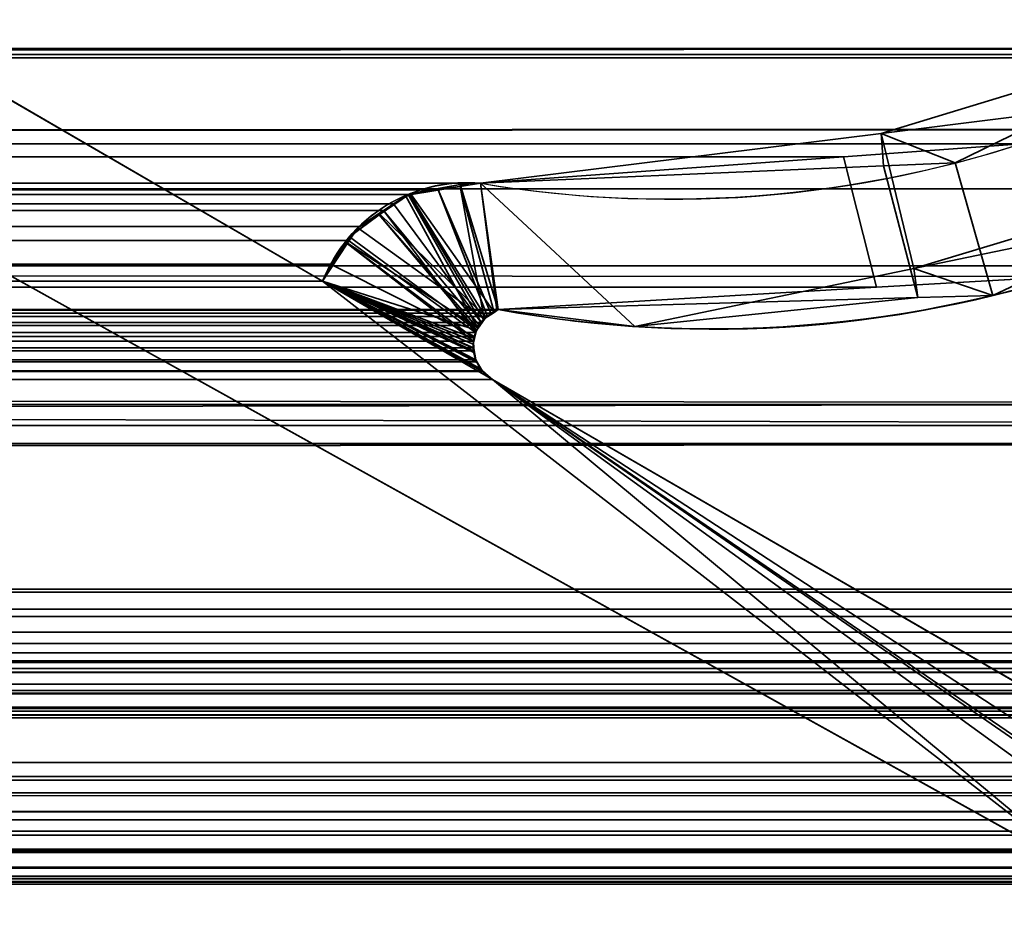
# Model space of a CAD drawing. Header units: millimetres. Extents: x -603 to 3703, y -115 to 249.
# Tile 573 of 656: x 1960.98 to 1966.61, y -4.91 to 0.2. Entities that reach past the tile are written whole.
import ezdxf

# ---------------------------------------------------------------- set-up
doc = ezdxf.new("R2010")
doc.units = ezdxf.units.MM
doc.layers.add('152', color=7, linetype='Continuous', true_color=0xffffff)

# ---------------------------------------------------------------- blocks, each defined once
blk = doc.blocks.new('UG_SURFACE_002')
at = {"layer": '152', "color": 252, "linetype": 'Continuous', "lineweight": 35}
for points in [[(2165, -13.3, 2212.25), (2165, 230.4, 2212.25), (835, 230.4, 2212.25), (835, -13.3, 2212.25)], [(985, -13.3, 2062.2499), (985, 230.4, 2062.2499), (2015.0001, 230.4, 2062.2499), (2015.0001, -13.3, 2062.2499)]]:
    blk.add_3dface(points, dxfattribs=at)
blk = doc.blocks.new('UG_SURFACE_090')
at = {"layer": '152', "color": 43, "linetype": 'Continuous', "lineweight": 35}
for points in [[(1094, 0, 948), (1120, 0, 951.5), (1971, 0, 2), (1029, 0, 2)], [(1120, 0, 1186.5), (1094, 0, 1190.0001), (1029, 0, 2017), (1971, 0, 2017)], [(1971, 0, 2017), (1971, 0, 2), (1120, 0, 951.5), (1120, 0, 1186.5)], [(1029, -34, 2017), (1971, -34, 2017), (1971, 0, 2017), (1029, 0, 2017)], [(1029, -2), (1029, 0, 2), (1971, 0, 2), (1971, -2)], [(1029, -2), (1971, -2), (1971, -13), (1029, -13)]]:
    blk.add_3dface(points, dxfattribs=at)
blk = doc.blocks.new('UG_SURFACE_145')
at = {"layer": '152', "color": 7, "linetype": 'Continuous', "lineweight": 35}
for points in [[(1968.9752, 0.7572, 2014.2252), (1967.5883, -0.0176, 2012.8384), (1032.4117, -0.0176, 2012.8384), (1031.0248, 0.7572, 2014.2252)], [(1026.7696, -0.8721, 2018.4803), (1973.1926, 0.5499, 2018.4426), (1973.187, -0.4242, 2018.4369)], [(1026.7696, -0.8721, 2018.4803), (1026.8074, 0.5499, 2018.4426), (1973.1926, 0.5499, 2018.4426)], [(1969.3426, 0.0339, 2014.5926), (1030.3921, 0.4409, 2014.858), (1031.8078, -0.7461, 2013.4423)], [(1969.3426, 0.0339, 2014.5926), (1969.6422, 0.342, 2014.8921), (1030.3921, 0.4409, 2014.858)], [(1974.3572, -2.122, 2019.6073), (1025.7392, 0.3108, 2019.5107), (1025.651, -2.0878, 2019.599)], [(1974.3572, -2.122, 2019.6073), (1974.2143, 0.3098, 2019.4643), (1025.7392, 0.3108, 2019.5107)], [(1969.3426, 0.0339, 2014.5926), (1031.8078, -0.7461, 2013.4423), (1032.1108, -0.8301, 2013.1392)], [(1032.1108, -0.8301, 2013.1392), (1967.8659, -0.767, 2013.1159), (1969.3426, 0.0339, 2014.5926)], [(1033.2919, -0.5094, 2011.9581), (1032.4117, -0.0176, 2012.8384), (1967.5883, -0.0176, 2012.8384)], [(1033.2919, -0.5094, 2011.9581), (1967.5883, -0.0176, 2012.8384), (1966.7081, -0.5094, 2011.9581)], [(1039.4056, -0.0688, 2005.8444), (1037.2902, -1.2961, 2007.9598), (1962.7098, -1.2961, 2007.9598), (1960.5944, -0.0688, 2005.8444)], [(1960.5944, -0.0688, 2005.8444), (1962.7098, -1.2961, 2007.9598), (1967.1005, -4.6975, 2012.3506), (1959.7236, -0.597, 2004.9736)], [(1973.187, -0.4242, 2018.4369), (1026.6945, -1.2001, 2018.5554), (1026.7696, -0.8721, 2018.4803)], [(1973.187, -0.4242, 2018.4369), (1973.2999, -1.2074, 2018.5499), (1026.6945, -1.2001, 2018.5554)], [(1966.7081, -0.5094, 2011.9581), (1965.6894, -0.5839, 2010.9394), (1034.3106, -0.5839, 2010.9394), (1033.2919, -0.5094, 2011.9581)], [(1965.6894, -0.5839, 2010.9394), (1966.7081, -0.5094, 2011.9581), (1966.9417, -1.2682, 2012.1918), (1965.8786, -1.3308, 2011.1287)], [(1959.7236, -0.597, 2004.9736), (1967.1005, -4.6975, 2012.3506), (1032.8995, -4.6975, 2012.3506), (1040.2764, -0.597, 2004.9736)], [(1034.3106, -0.5839, 2010.9394), (1965.6894, -0.5839, 2010.9394), (1963.6124, -0.7357, 2008.8625), (1036.3876, -0.7357, 2008.8625)], [(1965.8786, -1.3308, 2011.1287), (1963.7144, -1.4582, 2008.9643), (1963.6124, -0.7357, 2008.8625), (1965.6894, -0.5839, 2010.9394)], [(1966.9417, -1.2682, 2012.1918), (1967.8659, -0.767, 2013.1159), (1032.1108, -0.8301, 2013.1392)], [(1036.3876, -0.7357, 2008.8625), (1963.6124, -0.7357, 2008.8625), (1963.3709, -0.7731, 2008.621)], [(1963.3709, -0.7731, 2008.621), (1036.6272, -0.7874, 2008.6229), (1036.3876, -0.7357, 2008.8625)], [(1036.6272, -0.7874, 2008.6229), (1963.3709, -0.7731, 2008.621), (1963.1984, -0.7998, 2008.4484)], [(1963.1984, -0.7998, 2008.4484), (1036.8875, -0.8436, 2008.3625), (1036.6272, -0.7874, 2008.6229)], [(1963.1984, -0.7998, 2008.4484), (1963.3709, -0.7731, 2008.621), (1963.6525, -1.4982, 2008.9025), (1963.616, -1.5323, 2008.8661)], [(1963.707, -1.462, 2008.9569), (1963.6725, -1.4795, 2008.9226), (1963.3709, -0.7731, 2008.621), (1963.6124, -0.7357, 2008.8625)], [(1963.3709, -0.7731, 2008.621), (1963.6725, -1.4795, 2008.9226), (1963.6525, -1.4982, 2008.9025)], [(1963.6124, -0.7357, 2008.8625), (1963.7144, -1.4582, 2008.9643), (1963.707, -1.462, 2008.9569)], [(1032.1108, -0.8301, 2013.1392), (1034.1319, -1.3905, 2011.1182), (1965.8786, -1.3308, 2011.1287)], [(1965.8786, -1.3308, 2011.1287), (1966.9417, -1.2682, 2012.1918), (1032.1108, -0.8301, 2013.1392)], [(1963.1984, -0.7998, 2008.4484), (1963.1159, -0.8538, 2008.3659), (1036.8875, -0.8436, 2008.3625)], [(1036.8959, -0.8454, 2008.3542), (1036.8875, -0.8436, 2008.3625), (1963.1159, -0.8538, 2008.3659)], [(1963.616, -1.5323, 2008.8661), (1963.1159, -0.8538, 2008.3659), (1963.1984, -0.7998, 2008.4484)], [(1036.8959, -0.8454, 2008.3542), (1963.1159, -0.8538, 2008.3659), (1963.0584, -0.8916, 2008.3084)], [(1963.0584, -0.8916, 2008.3084), (1036.943, -0.8844, 2008.307), (1036.8959, -0.8454, 2008.3542)], [(1037.1449, -1.0515, 2008.105), (1036.943, -0.8844, 2008.307), (1963.0584, -0.8916, 2008.3084)], [(1037.1449, -1.0515, 2008.105), (1963.0584, -0.8916, 2008.3084), (1962.9189, -0.9829, 2008.1689)], [(1963.5853, -1.5884, 2008.8353), (1962.8582, -1.0629, 2008.1081), (1962.9189, -0.9829, 2008.1689), (1963.0584, -0.8916, 2008.3084)], [(1963.0584, -0.8916, 2008.3084), (1963.1159, -0.8538, 2008.3659), (1963.616, -1.5323, 2008.8661), (1963.6066, -1.5495, 2008.8565)], [(1963.6066, -1.5495, 2008.8565), (1963.5853, -1.5884, 2008.8353), (1963.0584, -0.8916, 2008.3084)], [(1962.9189, -0.9829, 2008.1689), (1037.1468, -1.0545, 2008.1034), (1037.1449, -1.0515, 2008.105)], [(1962.9189, -0.9829, 2008.1689), (1962.8582, -1.0629, 2008.1081), (1037.1468, -1.0545, 2008.1034)], [(1037.1468, -1.0545, 2008.1034), (1962.8582, -1.0629, 2008.1081), (1962.7554, -1.1981, 2008.0054)], [(1962.7554, -1.1981, 2008.0054), (1037.2902, -1.2961, 2007.9598), (1037.1468, -1.0545, 2008.1034)], [(1962.7554, -1.1981, 2008.0054), (1962.8582, -1.0629, 2008.1081), (1963.5853, -1.5884, 2008.8353), (1963.5795, -1.6115, 2008.8296)], [(1973.4131, -1.9929, 2018.6632), (1026.1754, -3.4656, 2019.0747), (1026.6945, -1.2001, 2018.5554)], [(1026.6945, -1.2001, 2018.5554), (1973.2999, -1.2074, 2018.5499), (1973.4131, -1.9929, 2018.6632)], [(1962.7554, -1.1981, 2008.0054), (1962.7098, -1.2961, 2007.9598), (1037.2902, -1.2961, 2007.9598)], [(1963.5795, -1.6115, 2008.8296), (1963.573, -1.6382, 2008.8229), (1962.7098, -1.2961, 2007.9598), (1962.7554, -1.1981, 2008.0054)], [(1965.8786, -1.3308, 2011.1287), (1034.1319, -1.3905, 2011.1182), (1034.7457, -1.5607, 2010.5042)], [(1965.8786, -1.3308, 2011.1287), (1034.7457, -1.5607, 2010.5042), (1036.2856, -1.4582, 2008.9643)], [(1036.2856, -1.4582, 2008.9643), (1963.7144, -1.4582, 2008.9643), (1965.8786, -1.3308, 2011.1287)], [(1967.1005, -4.6975, 2012.3506), (1962.7098, -1.2961, 2007.9598), (1963.6825, -1.8586, 2008.9326)], [(1962.7098, -1.2961, 2007.9598), (1963.6229, -1.8086, 2008.873), (1963.6277, -1.8126, 2008.8778)], [(1962.7098, -1.2961, 2007.9598), (1963.573, -1.6382, 2008.8229), (1963.5729, -1.6768, 2008.8229)], [(1963.6277, -1.8126, 2008.8778), (1963.6825, -1.8586, 2008.9326), (1962.7098, -1.2961, 2007.9598)], [(1962.7098, -1.2961, 2007.9598), (1963.5859, -1.7456, 2008.8358), (1963.5926, -1.7573, 2008.8427)], [(1963.5926, -1.7573, 2008.8427), (1963.6229, -1.8086, 2008.873), (1962.7098, -1.2961, 2007.9598)], [(1963.5729, -1.6768, 2008.8229), (1963.5729, -1.6936, 2008.8229), (1962.7098, -1.2961, 2007.9598)], [(1963.5729, -1.6936, 2008.8229), (1963.5859, -1.7456, 2008.8358), (1962.7098, -1.2961, 2007.9598)], [(1036.2856, -1.4582, 2008.9643), (1036.2928, -1.4627, 2008.9571), (1963.707, -1.462, 2008.9569)], [(1963.707, -1.462, 2008.9569), (1963.7144, -1.4582, 2008.9643), (1036.2856, -1.4582, 2008.9643)], [(1963.6725, -1.4795, 2008.9226), (1963.707, -1.462, 2008.9569), (1036.2928, -1.4627, 2008.9571)], [(1963.6725, -1.4795, 2008.9226), (1036.2928, -1.4627, 2008.9571), (1036.3482, -1.4972, 2008.9018)], [(1036.3482, -1.4972, 2008.9018), (1963.6525, -1.4982, 2008.9025), (1963.6725, -1.4795, 2008.9226)], [(1963.616, -1.5323, 2008.8661), (1036.3482, -1.4972, 2008.9018), (1036.3578, -1.5032, 2008.8923)], [(1963.616, -1.5323, 2008.8661), (1963.6525, -1.4982, 2008.9025), (1036.3482, -1.4972, 2008.9018)], [(1036.3578, -1.5032, 2008.8923), (1963.6066, -1.5495, 2008.8565), (1963.616, -1.5323, 2008.8661)], [(1036.3578, -1.5032, 2008.8923), (1036.394, -1.549, 2008.8561), (1963.6066, -1.5495, 2008.8565)], [(1963.5853, -1.5884, 2008.8353), (1036.394, -1.549, 2008.8561), (1036.3994, -1.5558, 2008.8506)], [(1963.5853, -1.5884, 2008.8353), (1963.6066, -1.5495, 2008.8565), (1036.394, -1.549, 2008.8561)], [(1036.3994, -1.5558, 2008.8506), (1963.5795, -1.6115, 2008.8296), (1963.5853, -1.5884, 2008.8353)], [(1036.3994, -1.5558, 2008.8506), (1036.4217, -1.6106, 2008.8284), (1963.5795, -1.6115, 2008.8296)], [(1036.4217, -1.6106, 2008.8284), (1036.4218, -1.6108, 2008.8282), (1963.5795, -1.6115, 2008.8296)], [(1963.573, -1.6382, 2008.8229), (1036.4218, -1.6108, 2008.8282), (1036.4287, -1.6734, 2008.8212)], [(1963.573, -1.6382, 2008.8229), (1963.5795, -1.6115, 2008.8296), (1036.4218, -1.6108, 2008.8282)], [(1963.5729, -1.6936, 2008.8229), (1036.4282, -1.6767, 2008.8217), (1036.4205, -1.7264, 2008.8296)], [(1036.4287, -1.6734, 2008.8212), (1036.4282, -1.6767, 2008.8217), (1963.5729, -1.6768, 2008.8229)], [(1963.5729, -1.6936, 2008.8229), (1963.5729, -1.6768, 2008.8229), (1036.4282, -1.6767, 2008.8217)], [(1036.4287, -1.6734, 2008.8212), (1963.5729, -1.6768, 2008.8229), (1963.573, -1.6382, 2008.8229)], [(1036.4074, -1.7574, 2008.8427), (1963.5926, -1.7573, 2008.8427), (1963.5859, -1.7456, 2008.8358)], [(1963.5859, -1.7456, 2008.8358), (1036.4141, -1.7456, 2008.8358), (1036.4074, -1.7574, 2008.8427)], [(1036.4205, -1.7264, 2008.8296), (1036.4141, -1.7456, 2008.8358), (1963.5859, -1.7456, 2008.8358)], [(1036.4205, -1.7264, 2008.8296), (1963.5859, -1.7456, 2008.8358), (1963.5729, -1.6936, 2008.8229)], [(1963.6229, -1.8086, 2008.873), (1036.4074, -1.7574, 2008.8427), (1036.3804, -1.8045, 2008.8696)], [(1963.6229, -1.8086, 2008.873), (1963.5926, -1.7573, 2008.8427), (1036.4074, -1.7574, 2008.8427)], [(1967.4683, -4.0486, 2012.7182), (1963.6825, -1.8586, 2008.9326), (1036.3175, -1.8586, 2008.9326), (1032.5317, -4.0486, 2012.7182)], [(1963.6277, -1.8126, 2008.8778), (1036.3721, -1.8117, 2008.878), (1036.3175, -1.8586, 2008.9326)], [(1036.3175, -1.8586, 2008.9326), (1963.6825, -1.8586, 2008.9326), (1963.6277, -1.8126, 2008.8778)], [(1036.3804, -1.8045, 2008.8696), (1036.3721, -1.8117, 2008.878), (1963.6277, -1.8126, 2008.8778)], [(1036.3804, -1.8045, 2008.8696), (1963.6277, -1.8126, 2008.8778), (1963.6229, -1.8086, 2008.873)], [(1963.6825, -1.8586, 2008.9326), (1967.6461, -4.441, 2012.8961), (1967.6433, -4.4634, 2012.8932), (1967.6129, -4.5429, 2012.8629)], [(1967.6129, -4.5429, 2012.8629), (1967.6077, -4.5523, 2012.8577), (1967.6002, -4.5617, 2012.8503), (1963.6825, -1.8586, 2008.9326)], [(1967.6461, -4.441, 2012.8961), (1963.6825, -1.8586, 2008.9326), (1967.4683, -4.0486, 2012.7182), (1967.5566, -4.1271, 2012.8067)], [(1967.6002, -4.5617, 2012.8503), (1967.5317, -4.6469, 2012.7816), (1963.6825, -1.8586, 2008.9326)], [(1963.6825, -1.8586, 2008.9326), (1967.5317, -4.6469, 2012.7816), (1967.2132, -4.7292, 2012.4631), (1967.1005, -4.6975, 2012.3506)], [(1973.4131, -1.9929, 2018.6632), (1973.8216, -3.4666, 2019.0716), (1026.1754, -3.4656, 2019.0747)], [(1025.651, -2.0878, 2019.599), (1025.5994, -2.2231, 2019.6507), (1974.3973, -2.2257, 2019.6474)], [(1025.651, -2.0878, 2019.599), (1974.3973, -2.2257, 2019.6474), (1974.3572, -2.122, 2019.6073)], [(1974.3973, -2.2257, 2019.6474), (1025.5994, -2.2231, 2019.6507), (1025.2817, -3.0566, 2019.9683)], [(1025.2817, -3.0566, 2019.9683), (1974.7183, -3.0566, 2019.9683), (1974.3973, -2.2257, 2019.6474)], [(1974.7634, -3.1716, 2020.0133), (1974.7251, -3.074, 2019.9752), (1025.2749, -3.074, 2019.9752), (1025.2366, -3.1716, 2020.0133)], [(1025.2749, -3.074, 2019.9752), (1974.7251, -3.074, 2019.9752), (1974.7183, -3.0566, 2019.9683), (1025.2817, -3.0566, 2019.9683)], [(1025.2318, -3.2122, 2020.0181), (1974.7682, -3.2122, 2020.0181), (1974.7634, -3.1716, 2020.0133)], [(1025.2366, -3.1716, 2020.0133), (1025.2318, -3.2122, 2020.0181), (1974.7634, -3.1716, 2020.0133)], [(1974.7682, -3.2122, 2020.0181), (1025.2318, -3.2122, 2020.0181), (1025.2213, -3.3021, 2020.0286)], [(1974.7787, -3.3021, 2020.0286), (1974.7682, -3.2122, 2020.0181), (1025.2213, -3.3021, 2020.0286)], [(1025.2213, -3.3021, 2020.0286), (1025.2303, -3.3666, 2020.0198), (1974.7697, -3.3666, 2020.0198), (1974.7787, -3.3021, 2020.0286)], [(1974.7697, -3.3666, 2020.0198), (1025.2303, -3.3666, 2020.0198), (1025.2378, -3.4209, 2020.0121)], [(1974.7622, -3.4209, 2020.0121), (1974.7697, -3.3666, 2020.0198), (1025.2378, -3.4209, 2020.0121)], [(1974.7442, -3.4761, 2019.9943), (1025.2378, -3.4209, 2020.0121), (1025.2558, -3.4761, 2019.9943)], [(1974.7442, -3.4761, 2019.9943), (1974.7622, -3.4209, 2020.0121), (1025.2378, -3.4209, 2020.0121)], [(1025.2558, -3.4761, 2019.9943), (1025.2753, -3.5105, 2019.9747), (1974.7247, -3.5105, 2019.9747), (1974.7442, -3.4761, 2019.9943)], [(1026.1602, -3.5319, 2019.0897), (1026.1754, -3.4656, 2019.0747), (1973.8216, -3.4666, 2019.0716)], [(1973.8216, -3.4666, 2019.0716), (1973.8398, -3.5319, 2019.0897), (1026.1602, -3.5319, 2019.0897)], [(1974.6737, -3.6004, 2019.9237), (1025.2753, -3.5105, 2019.9747), (1025.3263, -3.6004, 2019.9237)], [(1974.6737, -3.6004, 2019.9237), (1974.7247, -3.5105, 2019.9747), (1025.2753, -3.5105, 2019.9747)], [(1026.0705, -3.6511, 2019.1796), (1973.8398, -3.5319, 2019.0897), (1973.9295, -3.6511, 2019.1796)], [(1026.0705, -3.6511, 2019.1796), (1026.1602, -3.5319, 2019.0897), (1973.8398, -3.5319, 2019.0897)], [(1974.6737, -3.6004, 2019.9237), (1025.3263, -3.6004, 2019.9237), (1025.3602, -3.6291, 2019.8898)], [(1025.3602, -3.6291, 2019.8898), (1974.6422, -3.6359, 2019.8922), (1974.6737, -3.6004, 2019.9237)], [(1025.3602, -3.6291, 2019.8898), (1025.4831, -3.7332, 2019.7668), (1974.5169, -3.7332, 2019.7668)], [(1974.5169, -3.7332, 2019.7668), (1974.6287, -3.6509, 2019.8786), (1025.3602, -3.6291, 2019.8898)], [(1974.6287, -3.6509, 2019.8786), (1974.6422, -3.6359, 2019.8922), (1025.3602, -3.6291, 2019.8898)], [(1026.0633, -3.6559, 2019.1867), (1973.9367, -3.6559, 2019.1867), (1974.0602, -3.7382, 2019.3102), (1025.9398, -3.7382, 2019.3102)], [(1973.9295, -3.6511, 2019.1796), (1026.0633, -3.6559, 2019.1867), (1026.0705, -3.6511, 2019.1796)], [(1973.9295, -3.6511, 2019.1796), (1973.9367, -3.6559, 2019.1867), (1026.0633, -3.6559, 2019.1867)], [(1025.4996, -3.7378, 2019.7504), (1974.5004, -3.7378, 2019.7504), (1974.5169, -3.7332, 2019.7668), (1025.4831, -3.7332, 2019.7668)], [(1025.6394, -3.7769, 2019.6106), (1974.3606, -3.7769, 2019.6106), (1974.5004, -3.7378, 2019.7504), (1025.4996, -3.7378, 2019.7504)], [(1974.0835, -3.7538, 2019.3336), (1025.7937, -3.7758, 2019.4564), (1025.9165, -3.7538, 2019.3336)], [(1974.0835, -3.7538, 2019.3336), (1974.2063, -3.7758, 2019.4564), (1025.7937, -3.7758, 2019.4564)], [(1025.9165, -3.7538, 2019.3336), (1974.0602, -3.7382, 2019.3102), (1974.0835, -3.7538, 2019.3336)], [(1025.9165, -3.7538, 2019.3336), (1025.9398, -3.7382, 2019.3102), (1974.0602, -3.7382, 2019.3102)], [(1974.3026, -3.7931, 2019.5527), (1025.6394, -3.7769, 2019.6106), (1025.6974, -3.7931, 2019.5527)], [(1974.3026, -3.7931, 2019.5527), (1974.3606, -3.7769, 2019.6106), (1025.6394, -3.7769, 2019.6106)], [(1025.6974, -3.7931, 2019.5527), (1974.2063, -3.7758, 2019.4564), (1974.3026, -3.7931, 2019.5527)], [(1025.6974, -3.7931, 2019.5527), (1025.7937, -3.7758, 2019.4564), (1974.2063, -3.7758, 2019.4564)], [(1032.4445, -4.1297, 2012.8055), (1967.5566, -4.1271, 2012.8067), (1967.4683, -4.0486, 2012.7182)], [(1967.4683, -4.0486, 2012.7182), (1032.5317, -4.0486, 2012.7182), (1032.4445, -4.1297, 2012.8055)], [(1032.3807, -4.223, 2012.8694), (1967.6208, -4.2216, 2012.8708), (1967.5806, -4.1484, 2012.8305)], [(1032.4095, -4.1622, 2012.8405), (1032.3807, -4.223, 2012.8694), (1967.5806, -4.1484, 2012.8305)], [(1032.4095, -4.1622, 2012.8405), (1967.5806, -4.1484, 2012.8305), (1967.5566, -4.1271, 2012.8067)], [(1967.5566, -4.1271, 2012.8067), (1032.4445, -4.1297, 2012.8055), (1032.4095, -4.1622, 2012.8405)], [(1032.3613, -4.2638, 2012.8887), (1967.6298, -4.2376, 2012.8798), (1967.6208, -4.2216, 2012.8708)], [(1967.6208, -4.2216, 2012.8708), (1032.3807, -4.223, 2012.8694), (1032.3613, -4.2638, 2012.8887)], [(1032.3613, -4.2638, 2012.8887), (1032.351, -4.3071, 2012.8989), (1967.6521, -4.3284, 2012.902)], [(1032.3613, -4.2638, 2012.8887), (1967.6521, -4.3284, 2012.902), (1967.6298, -4.2376, 2012.8798)], [(1967.6522, -4.3304, 2012.9023), (1032.3497, -4.3306, 2012.9004), (1032.3462, -4.3976, 2012.9037)], [(1032.3462, -4.3976, 2012.9037), (1032.3519, -4.4412, 2012.8982), (1967.6522, -4.3304, 2012.9023)], [(1032.351, -4.3071, 2012.8989), (1032.3497, -4.3306, 2012.9004), (1967.6522, -4.3304, 2012.9023)], [(1032.351, -4.3071, 2012.8989), (1967.6522, -4.3304, 2012.9023), (1967.6521, -4.3284, 2012.902)], [(1967.6546, -4.3759, 2012.9046), (1967.6522, -4.3304, 2012.9023), (1032.3519, -4.4412, 2012.8982)], [(1967.6546, -4.3759, 2012.9046), (1032.3519, -4.4412, 2012.8982), (1032.352, -4.4415, 2012.898)], [(1032.352, -4.4415, 2012.898), (1967.6461, -4.441, 2012.8961), (1967.6546, -4.3759, 2012.9046)], [(1967.6433, -4.4634, 2012.8932), (1967.6461, -4.441, 2012.8961), (1032.352, -4.4415, 2012.898)], [(1032.352, -4.4415, 2012.898), (1967.6129, -4.5429, 2012.8629), (1967.6433, -4.4634, 2012.8932)], [(1967.6129, -4.5429, 2012.8629), (1032.352, -4.4415, 2012.898), (1032.3775, -4.5229, 2012.8725)], [(1032.3775, -4.5229, 2012.8725), (1032.3923, -4.5523, 2012.8577), (1967.6077, -4.5523, 2012.8577)], [(1967.6077, -4.5523, 2012.8577), (1967.6129, -4.5429, 2012.8629), (1032.3775, -4.5229, 2012.8725)], [(1032.3998, -4.5617, 2012.8503), (1967.6002, -4.5617, 2012.8503), (1967.6077, -4.5523, 2012.8577), (1032.3923, -4.5523, 2012.8577)], [(1032.4683, -4.6469, 2012.7816), (1967.5317, -4.6469, 2012.7816), (1967.6002, -4.5617, 2012.8503), (1032.3998, -4.5617, 2012.8503)], [(1967.5277, -4.6518, 2012.7778), (1032.4683, -4.6469, 2012.7816), (1032.4723, -4.6518, 2012.7778)], [(1967.5277, -4.6518, 2012.7778), (1967.5317, -4.6469, 2012.7816), (1032.4683, -4.6469, 2012.7816)], [(1967.5277, -4.6518, 2012.7778), (1032.4723, -4.6518, 2012.7778), (1032.5671, -4.706, 2012.6829)], [(1032.5671, -4.706, 2012.6829), (1967.4342, -4.7114, 2012.6841), (1967.5277, -4.6518, 2012.7778)], [(1967.4321, -4.7126, 2012.6822), (1032.5671, -4.706, 2012.6829), (1032.6014, -4.7255, 2012.6486)], [(1967.4321, -4.7126, 2012.6822), (1967.4342, -4.7114, 2012.6841), (1032.5671, -4.706, 2012.6829)], [(1967.4321, -4.7126, 2012.6822), (1032.6014, -4.7255, 2012.6486), (1032.6767, -4.735, 2012.5732)], [(1032.6767, -4.735, 2012.5732), (1967.3229, -4.7332, 2012.573), (1967.4321, -4.7126, 2012.6822)], [(1032.7438, -4.7435, 2012.5062), (1967.2132, -4.7292, 2012.4631), (1967.2657, -4.744, 2012.5158)], [(1032.7438, -4.7435, 2012.5062), (1032.787, -4.7307, 2012.4631), (1967.2132, -4.7292, 2012.4631)], [(1032.787, -4.7307, 2012.4631), (1032.8995, -4.6975, 2012.3506), (1967.1005, -4.6975, 2012.3506)], [(1967.1005, -4.6975, 2012.3506), (1967.2132, -4.7292, 2012.4631), (1032.787, -4.7307, 2012.4631)], [(1967.2657, -4.744, 2012.5158), (1967.3229, -4.7332, 2012.573), (1032.6767, -4.735, 2012.5732)], [(1967.2657, -4.744, 2012.5158), (1032.6767, -4.735, 2012.5732), (1032.7438, -4.7435, 2012.5062)]]:
    blk.add_3dface(points, dxfattribs=at)
blk = doc.blocks.new('UG_SURFACE_146')
at = {"layer": '152', "color": 7, "linetype": 'Continuous', "lineweight": 35}
for points in [[(1967.942, 0.1689, -7.75), (1966.3274, -0.6193, -7.75), (1965.9042, -0.4504, 2011.1542)], [(1965.9042, -0.4504, 2011.1542), (1967.3343, -0.2724, 2012.5842), (1967.942, 0.1689, -7.75)], [(1968.2553, -0.5715, -7.75), (1966.5442, -1.3769, -7.75), (1966.3274, -0.6193, -7.75), (1967.942, 0.1689, -7.75)], [(1960.5944, -0.0688, -7.75), (1962.7098, -1.2961, -7.75), (1967.1005, -4.6975, -7.75), (1959.7236, -0.597, -7.75)], [(1959.7236, -0.597, 2004.9736), (1967.1005, -4.6975, 2012.3506), (1962.7098, -1.2961, 2007.9598), (1960.5944, -0.0688, 2005.8444)], [(1960.5944, -0.0688, 2005.8444), (1962.7098, -1.2961, 2007.9598), (1962.7098, -1.2961, -7.75), (1960.5944, -0.0688, -7.75)], [(1966.0914, -1.2235, 2011.3413), (1968.0597, -0.8157, 2013.3097), (1967.3343, -0.2724, 2012.5842), (1965.9042, -0.4504, 2011.1542)], [(1964.4964, -1.5539, 2009.7463), (1966.0914, -1.2235, 2011.3413), (1965.9042, -0.4504, 2011.1542), (1963.6124, -0.7357, 2008.8625)], [(1963.6124, -0.7357, 2008.8625), (1965.9042, -0.4504, 2011.1542), (1965.9173, -0.6369, -7.75)], [(1966.3274, -0.6193, -7.75), (1965.9173, -0.6369, -7.75), (1965.9042, -0.4504, 2011.1542)], [(1959.7236, -0.597, -7.75), (1967.1005, -4.6975, -7.75), (1967.1005, -4.6975, 2012.3506), (1959.7236, -0.597, 2004.9736)], [(1965.9173, -0.6369, -7.75), (1966.3274, -0.6193, -7.75), (1966.5442, -1.3769, -7.75), (1966.1143, -1.3892, -7.75)], [(1968.2553, -0.5715, -7.75), (1968.0597, -0.8157, 2013.3097), (1966.0914, -1.2235, 2011.3413)], [(1966.0914, -1.2235, 2011.3413), (1966.5442, -1.3769, -7.75), (1968.2553, -0.5715, -7.75)], [(1966.1143, -1.3892, -7.75), (1963.7144, -1.4582, -7.75), (1963.6124, -0.7357, -7.75), (1965.9173, -0.6369, -7.75)], [(1965.9173, -0.6369, -7.75), (1963.6124, -0.7357, -7.75), (1963.6124, -0.7357, 2008.8625)], [(1963.4962, -0.7431, -7.75), (1963.2121, -0.7943, -7.75), (1963.2064, -0.8023, 2008.4565)], [(1963.2064, -0.8023, 2008.4565), (1963.4962, -0.7548, 2008.7461), (1963.4962, -0.7431, -7.75)], [(1963.4962, -0.7548, 2008.7461), (1963.2064, -0.8023, 2008.4565), (1963.631, -1.5143, 2008.8811), (1963.6347, -1.5118, 2008.8847)], [(1963.2121, -0.7943, -7.75), (1963.4962, -0.7431, -7.75), (1963.7144, -1.4582, -7.75), (1963.691, -1.4725, -7.75)], [(1963.7144, -1.4582, -7.75), (1963.4962, -0.7431, -7.75), (1963.5535, -0.7327, -7.75), (1963.6124, -0.7357, -7.75)], [(1963.6124, -0.7357, -7.75), (1963.5535, -0.7327, -7.75), (1963.4962, -0.7548, 2008.7461)], [(1963.5535, -0.7327, -7.75), (1963.4962, -0.7431, -7.75), (1963.4962, -0.7548, 2008.7461)], [(1963.6908, -1.4741, 2008.9407), (1963.7144, -1.4582, 2008.9643), (1963.6124, -0.7357, 2008.8625), (1963.4962, -0.7548, 2008.7461)], [(1963.4962, -0.7548, 2008.7461), (1963.6124, -0.7357, 2008.8625), (1963.6124, -0.7357, -7.75)], [(1963.4962, -0.7548, 2008.7461), (1963.6347, -1.5118, 2008.8847), (1963.6908, -1.4741, 2008.9407)], [(1963.6124, -0.7357, 2008.8625), (1963.7144, -1.4582, 2008.9643), (1964.4964, -1.5539, 2009.7463)], [(1963.2066, -0.7979, -7.75), (1963.0349, -0.9097, -7.75), (1963.0333, -0.9168, 2008.2834)], [(1963.0333, -0.9168, 2008.2834), (1963.1836, -0.8061, 2008.4336), (1963.2066, -0.7979, -7.75)], [(1963.1836, -0.8061, 2008.4336), (1963.0333, -0.9168, 2008.2834), (1963.598, -1.5642, 2008.848)], [(1963.644, -1.5015, -7.75), (1963.0349, -0.9097, -7.75), (1963.2066, -0.7979, -7.75)], [(1963.1836, -0.8061, 2008.4336), (1963.2064, -0.8023, 2008.4565), (1963.2066, -0.7979, -7.75)], [(1963.598, -1.5642, 2008.848), (1963.631, -1.5143, 2008.8811), (1963.2064, -0.8023, 2008.4565), (1963.1836, -0.8061, 2008.4336)], [(1963.2121, -0.7943, -7.75), (1963.2066, -0.7979, -7.75), (1963.2064, -0.8023, 2008.4565)], [(1963.2066, -0.7979, -7.75), (1963.2121, -0.7943, -7.75), (1963.691, -1.4725, -7.75), (1963.644, -1.5015, -7.75)], [(1962.8627, -1.0424, 2008.1127), (1963.0349, -0.9097, -7.75), (1962.9117, -0.9899, -7.75)], [(1962.8627, -1.0424, 2008.1127), (1963.0333, -0.9168, 2008.2834), (1963.0349, -0.9097, -7.75)], [(1963.0333, -0.9168, 2008.2834), (1962.8627, -1.0424, 2008.1127), (1963.5906, -1.5754, 2008.8406)], [(1962.9117, -0.9899, -7.75), (1963.0349, -0.9097, -7.75), (1963.644, -1.5015, -7.75), (1963.6363, -1.5121, -7.75)], [(1963.0333, -0.9168, 2008.2834), (1963.5906, -1.5754, 2008.8406), (1963.598, -1.5642, 2008.848)], [(1962.9117, -0.9899, -7.75), (1962.853, -1.0791, -7.75), (1962.8433, -1.0747, 2008.0934)], [(1962.8433, -1.0747, 2008.0934), (1962.8627, -1.0424, 2008.1127), (1962.9117, -0.9899, -7.75)], [(1963.6363, -1.5121, -7.75), (1963.5988, -1.564, -7.75), (1962.853, -1.0791, -7.75), (1962.9117, -0.9899, -7.75)], [(1963.5774, -1.6229, 2008.8274), (1963.5906, -1.5754, 2008.8406), (1962.8627, -1.0424, 2008.1127), (1962.8433, -1.0747, 2008.0934)], [(1962.8433, -1.0747, 2008.0934), (1962.7098, -1.2961, 2007.9598), (1963.5729, -1.639, 2008.8229)], [(1962.7098, -1.2961, 2007.9598), (1962.8433, -1.0747, 2008.0934), (1962.853, -1.0791, -7.75)], [(1963.5988, -1.564, -7.75), (1963.5906, -1.5754, -7.75), (1962.7098, -1.2961, -7.75), (1962.853, -1.0791, -7.75)], [(1962.853, -1.0791, -7.75), (1962.7098, -1.2961, -7.75), (1962.7098, -1.2961, 2007.9598)], [(1962.8433, -1.0747, 2008.0934), (1963.5729, -1.639, 2008.8229), (1963.5774, -1.6229, 2008.8274)], [(1966.1143, -1.3892, -7.75), (1966.0914, -1.2235, 2011.3413), (1964.4964, -1.5539, 2009.7463)], [(1966.0914, -1.2235, 2011.3413), (1966.1143, -1.3892, -7.75), (1966.5442, -1.3769, -7.75)], [(1967.1005, -4.6975, -7.75), (1962.7098, -1.2961, -7.75), (1963.6825, -1.8586, -7.75)], [(1962.7098, -1.2961, -7.75), (1963.5714, -1.6552, -7.75), (1963.5756, -1.6815, -7.75)], [(1962.7098, -1.2961, -7.75), (1963.5906, -1.5754, -7.75), (1963.5792, -1.6228, -7.75)], [(1962.7098, -1.2961, -7.75), (1963.6133, -1.7962, -7.75), (1963.6327, -1.8137, -7.75), (1963.6825, -1.8586, -7.75)], [(1963.5756, -1.6815, -7.75), (1963.5859, -1.7456, -7.75), (1962.7098, -1.2961, -7.75)], [(1963.5859, -1.7456, -7.75), (1963.5959, -1.7641, -7.75), (1963.6133, -1.7962, -7.75), (1962.7098, -1.2961, -7.75)], [(1963.5792, -1.6228, -7.75), (1963.5714, -1.6552, -7.75), (1962.7098, -1.2961, -7.75)], [(1962.7098, -1.2961, 2007.9598), (1963.624, -1.8099, 2008.8739), (1963.5961, -1.7629, 2008.846)], [(1962.7098, -1.2961, 2007.9598), (1963.6818, -1.8582, 2008.9319), (1963.6306, -1.8154, 2008.8806)], [(1963.5961, -1.7629, 2008.846), (1963.5859, -1.7456, 2008.8358), (1962.7098, -1.2961, 2007.9598)], [(1962.7098, -1.2961, 2007.9598), (1967.1005, -4.6975, 2012.3506), (1963.6818, -1.8582, 2008.9319)], [(1963.5859, -1.7456, 2008.8358), (1963.5742, -1.7028, 2008.8241), (1962.7098, -1.2961, 2007.9598)], [(1963.6306, -1.8154, 2008.8806), (1963.624, -1.8099, 2008.8739), (1962.7098, -1.2961, 2007.9598)], [(1963.5742, -1.7028, 2008.8241), (1963.5737, -1.682, 2008.8236), (1963.5729, -1.639, 2008.8229), (1962.7098, -1.2961, 2007.9598)], [(1966.1143, -1.3892, -7.75), (1964.4964, -1.5539, 2009.7463), (1963.7144, -1.4582, 2008.9643)], [(1963.7144, -1.4582, 2008.9643), (1963.7144, -1.4582, -7.75), (1966.1143, -1.3892, -7.75)], [(1963.7144, -1.4582, -7.75), (1963.7144, -1.4582, 2008.9643), (1963.6908, -1.4741, 2008.9407)], [(1963.6908, -1.4741, 2008.9407), (1963.691, -1.4725, -7.75), (1963.7144, -1.4582, -7.75)], [(1963.631, -1.5143, 2008.8811), (1963.598, -1.5642, 2008.848), (1963.5988, -1.564, -7.75)], [(1963.631, -1.5143, 2008.8811), (1963.5988, -1.564, -7.75), (1963.6363, -1.5121, -7.75)], [(1963.6363, -1.5121, -7.75), (1963.6347, -1.5118, 2008.8847), (1963.631, -1.5143, 2008.8811)], [(1963.691, -1.4725, -7.75), (1963.6908, -1.4741, 2008.9407), (1963.6347, -1.5118, 2008.8847)], [(1963.6347, -1.5118, 2008.8847), (1963.644, -1.5015, -7.75), (1963.691, -1.4725, -7.75)], [(1963.6347, -1.5118, 2008.8847), (1963.6363, -1.5121, -7.75), (1963.644, -1.5015, -7.75)], [(1963.5906, -1.5754, 2008.8406), (1963.5774, -1.6229, 2008.8274), (1963.5792, -1.6228, -7.75)], [(1963.5906, -1.5754, 2008.8406), (1963.5792, -1.6228, -7.75), (1963.5906, -1.5754, -7.75)], [(1963.5906, -1.5754, -7.75), (1963.5988, -1.564, -7.75), (1963.598, -1.5642, 2008.848)], [(1963.5906, -1.5754, -7.75), (1963.598, -1.5642, 2008.848), (1963.5906, -1.5754, 2008.8406)], [(1963.5714, -1.6552, -7.75), (1963.5792, -1.6228, -7.75), (1963.5774, -1.6229, 2008.8274)], [(1963.5714, -1.6552, -7.75), (1963.5774, -1.6229, 2008.8274), (1963.5729, -1.639, 2008.8229)], [(1963.5729, -1.639, 2008.8229), (1963.5756, -1.6815, -7.75), (1963.5714, -1.6552, -7.75)], [(1963.5729, -1.639, 2008.8229), (1963.5737, -1.682, 2008.8236), (1963.5756, -1.6815, -7.75)], [(1963.5859, -1.7456, -7.75), (1963.5756, -1.6815, -7.75), (1963.5737, -1.682, 2008.8236)], [(1963.5737, -1.682, 2008.8236), (1963.5742, -1.7028, 2008.8241), (1963.5859, -1.7456, -7.75)], [(1963.5742, -1.7028, 2008.8241), (1963.5859, -1.7456, 2008.8358), (1963.5859, -1.7456, -7.75)], [(1963.5959, -1.7641, -7.75), (1963.5859, -1.7456, -7.75), (1963.5859, -1.7456, 2008.8358)], [(1963.5859, -1.7456, 2008.8358), (1963.5961, -1.7629, 2008.846), (1963.5959, -1.7641, -7.75)], [(1963.6133, -1.7962, -7.75), (1963.5959, -1.7641, -7.75), (1963.5961, -1.7629, 2008.846)], [(1963.5961, -1.7629, 2008.846), (1963.624, -1.8099, 2008.8739), (1963.6133, -1.7962, -7.75)], [(1963.624, -1.8099, 2008.8739), (1963.6327, -1.8137, -7.75), (1963.6133, -1.7962, -7.75)], [(1963.624, -1.8099, 2008.8739), (1963.6306, -1.8154, 2008.8806), (1963.6327, -1.8137, -7.75)], [(1963.6825, -1.8586, -7.75), (1963.6327, -1.8137, -7.75), (1963.6306, -1.8154, 2008.8806)], [(1963.6306, -1.8154, 2008.8806), (1963.6818, -1.8582, 2008.9319), (1963.6825, -1.8586, -7.75)], [(1963.6818, -1.8582, 2008.9319), (1963.6825, -1.8586, 2008.9326), (1963.6825, -1.8586, -7.75)], [(1963.6825, -1.8586, 2008.9326), (1963.6818, -1.8582, 2008.9319), (1967.1005, -4.6975, 2012.3506)], [(1967.4683, -4.0486, -7.75), (1963.6825, -1.8586, -7.75), (1963.6825, -1.8586, 2008.9326), (1967.4683, -4.0486, 2012.7182)], [(1963.6825, -1.8586, -7.75), (1967.4683, -4.0486, -7.75), (1967.2209, -4.7345, -7.75), (1967.1005, -4.6975, -7.75)], [(1967.4683, -4.0486, 2012.7182), (1963.6825, -1.8586, 2008.9326), (1967.1005, -4.6975, 2012.3506)]]:
    blk.add_3dface(points, dxfattribs=at)
blk = doc.blocks.new('UG_SURFACE_152')
at = {"layer": '152', "color": 252, "linetype": 'Continuous', "lineweight": 35}
for points in [[(1023.5, -30.22, 2021.75), (1976.5, -30.22, 2021.75), (1976.5, 62.62, 2021.75), (1023.5, 62.62, 2021.75)], [(1025, -30.22, 2020.2501), (1025, 62.62, 2020.2501), (1975, 62.62, 2020.2501), (1975, -30.22, 2020.2501)]]:
    blk.add_3dface(points, dxfattribs=at)

msp = doc.modelspace()

# ---------------------------------------------------------------- linework, layer by layer
at = {"layer": '152', "color": 252, "linetype": 'Continuous', "lineweight": -3, "true_color": 0x939598}
for p, q in [((1029, 0, 2017), (1971, 0, 2017)), ((1029, 0, 2), (1971, 0, 2)), ((1960.5944, -0.0688, -7.75), (1962.7098, -1.2961, -7.75)), ((1962.7098, -1.2961, 2007.9598), (1960.5944, -0.0688, 2005.8444)), ((1962.7098, -1.2961, 2007.9598), (1960.5944, -0.0688, 2005.8444)), ((1967.1005, -4.6975, 2012.3505), (1959.7236, -0.597, 2004.9736)), ((1959.7236, -0.597, 2004.9736), (1967.1005, -4.6975, 2012.3505)), ((1959.7236, -0.597, -7.75), (1967.1005, -4.6975, -7.75)), ((1036.3876, -0.7357, 2008.8624), (1963.6124, -0.7357, 2008.8624)), ((1963.6124, -0.7357, 2008.8624), (1963.6124, -0.7357, -7.75)), ((1037.2902, -1.2961, 2007.9598), (1962.7098, -1.2961, 2007.9598)), ((1962.7098, -1.2961, 2007.9598), (1962.7098, -1.2961, -7.75)), ((1963.7144, -1.4582, 2008.9644), (1036.2856, -1.4582, 2008.9644)), ((1963.7144, -1.4582, -7.75), (1963.7144, -1.4582, 2008.9644)), ((1963.5859, -1.7456, 2008.8359), (1036.4141, -1.7456, 2008.8359)), ((1963.5859, -1.7456, -7.75), (1963.5859, -1.7456, 2008.8359)), ((1963.6825, -1.8586, 2008.9325), (1036.3175, -1.8586, 2008.9325)), ((1967.4683, -4.0486, -7.75), (1963.6825, -1.8586, -7.75)), ((1967.4683, -4.0486, 2012.7183), (1963.6825, -1.8586, 2008.9325)), ((1967.4683, -4.0486, 2012.7183), (1963.6825, -1.8586, 2008.9325)), ((1963.6825, -1.8586, -7.75), (1963.6825, -1.8586, 2008.9325)), ((1029, -2), (1971, -2)), ((1974.7183, -3.0566, 2019.9683), (1025.2817, -3.0566, 2019.9683)), ((1973.8398, -3.5319, 2019.0898), (1026.1602, -3.5319, 2019.0898)), ((1974.5169, -3.7332, 2019.7669), (1025.4831, -3.7332, 2019.7669)), ((1967.4683, -4.0486, 2012.7183), (1032.5317, -4.0486, 2012.7183)), ((1967.6078, -4.5523, 2012.8578), (1032.3922, -4.5523, 2012.8578)), ((1967.1005, -4.6975, 2012.3505), (1032.8995, -4.6975, 2012.3505))]:
    msp.add_line(p, q, dxfattribs=at)
for points in [[(1963.6124, -0.7357, 2008.8624), (1966.0145, -1.1357, 2011.2645), (1968.4414, -0.1772, 2013.6914), (1969.9214, 1.7573, 2015.1714)], [(1963.6124, -0.7357, -7.75), (1966.0145, -1.1357, -7.75), (1968.4414, -0.1772, -7.75), (1969.9214, 1.7573, -7.75)], [(1963.7144, -1.4582, -7.75), (1966.2053, -1.9092, -7.75), (1968.7426, -0.9513, -7.75), (1970.3143, 1.0331, -7.75)], [(1970.3143, 1.0331, 2015.5643), (1968.7426, -0.9513, 2013.9926), (1966.2053, -1.9092, 2011.4553), (1963.7144, -1.4582, 2008.9644)], [(1962.7098, -1.2961, -7.75), (1962.8538, -0.9308, -7.75), (1963.2206, -0.7028, -7.75), (1963.6124, -0.7357, -7.75)], [(1962.7098, -1.2961, 2007.9598), (1962.8538, -0.9308, 2008.1038), (1963.2206, -0.7028, 2008.4706), (1963.6124, -0.7357, 2008.8624)], [(1963.7144, -1.4582, 2008.9644), (1963.5997, -1.5021, 2008.8497), (1963.542, -1.6309, 2008.792), (1963.5859, -1.7456, 2008.8359)], [(1963.5859, -1.7456, -7.75), (1963.542, -1.6309, -7.75), (1963.5997, -1.5021, -7.75), (1963.7144, -1.4582, -7.75)], [(1963.5859, -1.7456, 2008.8359), (1963.6043, -1.7934, 2008.8543), (1963.6383, -1.8331, 2008.8883), (1963.6825, -1.8586, 2008.9325)], [(1963.6825, -1.8586, -7.75), (1963.6383, -1.8331, -7.75), (1963.6043, -1.7934, -7.75), (1963.5859, -1.7456, -7.75)]]:
    msp.add_open_spline(points, degree=3, dxfattribs=at)
for points, knots in [([(1963.6124, -0.7357, 2008.8624), (1964.7368, -0.923, 2009.9868), (1965.8602, -0.8246, 2011.1102), (1967.4986, -0.226, 2012.7486), (1968.0245, 0.0461, 2013.2745), (1969.0276, 0.7643, 2014.2776), (1969.5041, 1.2119, 2014.7541), (1969.9214, 1.7573, 2015.1714)], [0, 0, 0, 0, 0.5, 0.5, 0.75, 0.75, 1, 1, 1, 1]), ([(1963.7144, -1.4582, 2008.9644), (1964.8849, -1.6701, 2010.1349), (1966.0566, -1.583, 2011.3066), (1967.7688, -0.985, 2013.0188), (1968.3191, -0.7102, 2013.5691), (1969.3711, 0.0189, 2014.6211), (1969.8726, 0.4754, 2015.1226), (1970.3143, 1.0331, 2015.5643)], [0, 0, 0, 0, 0.5, 0.5, 0.75, 0.75, 1, 1, 1, 1]), ([(1963.6124, -0.7357, 2008.8624), (1963.4392, -0.7212, 2008.6892), (1963.2661, -0.7555, 2008.5161), (1962.9457, -0.9333, 2008.1957), (1962.7949, -1.0803, 2008.0449), (1962.7098, -1.2961, 2007.9598)], [0, 0, 0, 0, 0.5, 0.5, 1, 1, 1, 1]), ([(1963.5859, -1.7456, 2008.8359), (1963.5797, -1.7294, 2008.8297), (1963.5751, -1.7117, 2008.8251), (1963.5706, -1.6754, 2008.8206), (1963.5706, -1.6563, 2008.8206), (1963.5752, -1.6209, 2008.8252), (1963.5795, -1.6039, 2008.8295), (1963.5931, -1.5675, 2008.8431), (1963.6038, -1.5485, 2008.8538), (1963.6324, -1.5104, 2008.8824), (1963.652, -1.4928, 2008.902), (1963.686, -1.4707, 2008.936), (1963.7, -1.4637, 2008.95), (1963.7144, -1.4582, 2008.9644)], [0, 0, 0, 0, 0.140353, 0.140353, 0.281481, 0.281481, 0.415406, 0.415406, 0.596019, 0.596019, 0.840562, 0.840562, 1, 1, 1, 1]), ([(1963.6825, -1.8586, 2008.9325), (1963.6714, -1.8522, 2008.9214), (1963.6606, -1.8447, 2008.9106), (1963.6407, -1.828, 2008.8907), (1963.6315, -1.8188, 2008.8815), (1963.6082, -1.791, 2008.8582), (1963.5951, -1.7696, 2008.8451), (1963.5859, -1.7456, 2008.8359)], [0, 0, 0, 0, 0.280421, 0.280421, 0.54223, 0.54223, 1, 1, 1, 1])]:
    msp.add_open_spline(points, degree=3, knots=knots, dxfattribs=at)

# ---------------------------------------------------------------- block references
for name in ['UG_SURFACE_002', 'UG_SURFACE_152', 'UG_SURFACE_090', 'UG_SURFACE_145', 'UG_SURFACE_146']:
    msp.add_blockref(name, (0, 0), dxfattribs=at)

doc.saveas('drawing.dxf')
